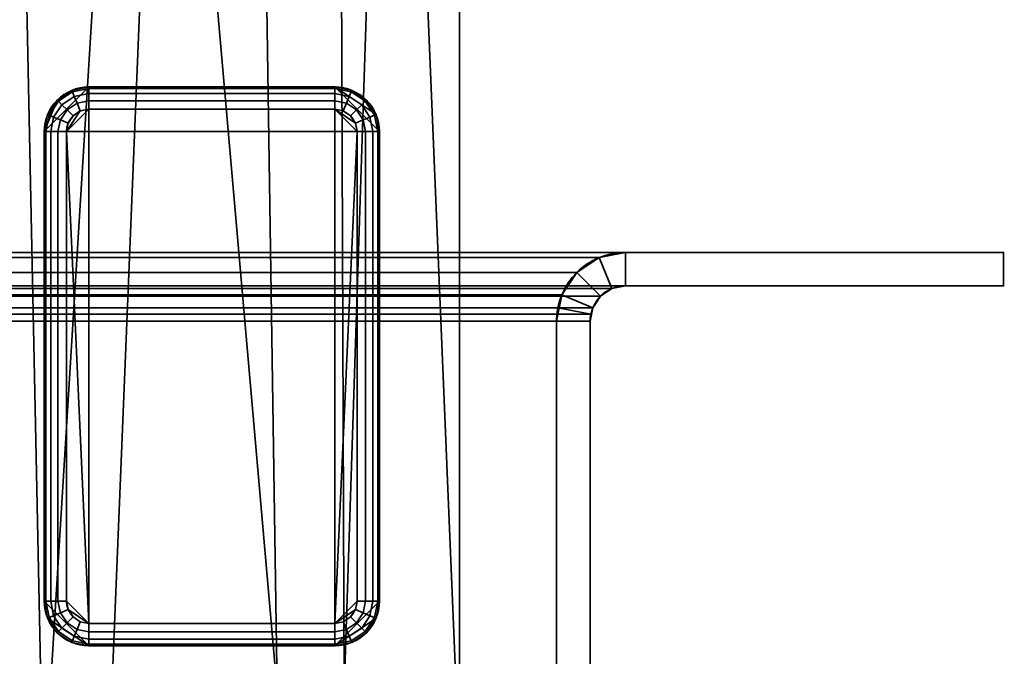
# Model space of a CAD drawing. Header units: millimetres. Extents: x -603 to 3703, y -115 to 249.
# Tile 1035 of 1056: x 1961 to 2005, y 73 to 101. Entities that reach past the tile are written whole.
import ezdxf

# ---------------------------------------------------------------- set-up
doc = ezdxf.new("R2010")
doc.units = ezdxf.units.MM
doc.layers.add('152', color=7, linetype='Continuous', true_color=0xffffff)

# ---------------------------------------------------------------- blocks, each defined once
blk = doc.blocks.new('UG_SURFACE_002')
at = {"layer": '152', "color": 252, "linetype": 'Continuous', "lineweight": 35}
for points in [[(2165, -13.4, 2212.25), (2165, 230.4, 2212.25), (835, 230.4, 2212.25), (835, -13.4, 2212.25)], [(985, -13.4, 2062.25), (985, 230.4, 2062.25), (2015, 230.4, 2062.25), (2015, -13.4, 2062.25)]]:
    blk.add_3dface(points, dxfattribs=at)
blk = doc.blocks.new('UG_SURFACE_131')
at = {"layer": '152', "color": 41, "linetype": 'Continuous', "lineweight": 35}
for points in [[(1019.35, 67.5, 2027.9), (1980.65, 67.5, 2027.9), (1980.65, 229.15, 2027.9), (1019.35, 229.15, 2027.9)], [(1965.5, 19.5, 2012.75), (1963, 19.5, 2010.25), (1958.65, 229.15, 2005.9), (1972.5, 71, 2019.75)], [(1970.5, 203.3, 2017.75), (1972.5, 71, 2019.75), (1958.65, 229.15, 2005.9)], [(1963, 19.5, 2010.25), (1963, 11.15, 2010.25), (1958.65, 11.15, 2005.9), (1958.65, 229.15, 2005.9)], [(1975, 203.3, 2022.25), (1975, 229.15, 2022.25), (1980.65, 229.15, 2027.9), (1975.5, 71, 2022.75)], [(1980.65, 229.15, 2027.9), (1980.65, 67.5, 2027.9), (1975.5, 67.5, 2022.75), (1975.5, 71, 2022.75)], [(1975.5, 71, 2022.75), (1972.5, 71, 2019.75), (1970.5, 203.3, 2017.75), (1975, 203.3, 2022.25)]]:
    blk.add_3dface(points, dxfattribs=at)
blk = doc.blocks.new('UG_SURFACE_140')
at = {"layer": '152', "color": 253, "linetype": 'Continuous', "lineweight": 35}
for points in [[(1964.075, 73, -5.75), (1964.075, 98, -5.75), (1962.075, 96, -5.75), (1962.075, 75, -5.75)], [(1962.075, 96, -5.75), (1964.075, 98, -5.75), (1963.31, 97.848, -5.75), (1962.661, 97.414, -5.75)], [(1963.31, 97.848, -5.75), (1963.31, 97.848, -7.75), (1962.661, 97.414, -7.75), (1962.661, 97.414, -5.75)], [(1963.339, 97.777, -8.133), (1962.715, 97.36, -8.133), (1962.661, 97.414, -7.75), (1963.31, 97.848, -7.75)], [(1964.075, 98, -5.75), (1964.075, 98, -7.75), (1963.31, 97.848, -7.75), (1963.31, 97.848, -5.75)], [(1964.075, 97.924, -8.133), (1963.339, 97.777, -8.133), (1963.31, 97.848, -7.75), (1964.075, 98, -7.75)], [(1964.075, 97.707, -8.457), (1963.422, 97.577, -8.457), (1963.339, 97.777, -8.133), (1964.075, 97.924, -8.133)], [(1975.075, 98, -7.75), (1964.075, 98, -7.75), (1964.075, 98, -5.75), (1975.075, 98, -5.75)], [(1964.075, 98, -7.75), (1975.075, 98, -7.75), (1975.075, 97.924, -8.133), (1964.075, 97.924, -8.133)], [(1975.075, 98, -5.75), (1964.075, 98, -5.75), (1964.075, 73, -5.75), (1975.075, 73, -5.75)], [(1964.075, 97.924, -8.133), (1975.075, 97.924, -8.133), (1975.075, 97.707, -8.457), (1964.075, 97.707, -8.457)], [(1975.84, 97.848, -5.75), (1975.84, 97.848, -7.75), (1975.075, 98, -7.75), (1975.075, 98, -5.75)], [(1975.075, 98, -5.75), (1977.075, 96, -5.75), (1976.923, 96.765, -5.75)], [(1977.075, 75, -5.75), (1977.075, 96, -5.75), (1975.075, 98, -5.75), (1975.075, 73, -5.75)], [(1976.923, 96.765, -5.75), (1976.489, 97.414, -5.75), (1975.84, 97.848, -5.75), (1975.075, 98, -5.75)], [(1975.811, 97.777, -8.133), (1975.075, 97.924, -8.133), (1975.075, 98, -7.75), (1975.84, 97.848, -7.75)], [(1975.728, 97.577, -8.457), (1975.075, 97.707, -8.457), (1975.075, 97.924, -8.133), (1975.811, 97.777, -8.133)], [(1976.435, 97.36, -8.133), (1975.811, 97.777, -8.133), (1975.84, 97.848, -7.75), (1976.489, 97.414, -7.75)], [(1976.489, 97.414, -5.75), (1976.489, 97.414, -7.75), (1975.84, 97.848, -7.75), (1975.84, 97.848, -5.75)], [(1962.661, 97.414, -5.75), (1962.227, 96.765, -5.75), (1962.075, 96, -5.75)], [(1962.661, 97.414, -5.75), (1962.661, 97.414, -7.75), (1962.227, 96.765, -7.75), (1962.227, 96.765, -5.75)], [(1962.715, 97.36, -8.133), (1962.298, 96.736, -8.133), (1962.227, 96.765, -7.75), (1962.661, 97.414, -7.75)], [(1962.868, 97.207, -8.457), (1962.498, 96.653, -8.457), (1962.298, 96.736, -8.133), (1962.715, 97.36, -8.133)], [(1963.422, 97.577, -8.457), (1962.868, 97.207, -8.457), (1962.715, 97.36, -8.133), (1963.339, 97.777, -8.133)], [(1963.546, 97.277, -8.674), (1963.097, 96.978, -8.674), (1962.868, 97.207, -8.457), (1963.422, 97.577, -8.457)], [(1964.075, 97.383, -8.674), (1963.546, 97.277, -8.674), (1963.422, 97.577, -8.457), (1964.075, 97.707, -8.457)], [(1964.075, 97, -8.75), (1963.692, 96.924, -8.75), (1963.546, 97.277, -8.674), (1964.075, 97.383, -8.674)], [(1964.075, 97.707, -8.457), (1975.075, 97.707, -8.457), (1975.075, 97.383, -8.674), (1964.075, 97.383, -8.674)], [(1964.075, 97.383, -8.674), (1975.075, 97.383, -8.674), (1975.075, 97, -8.75), (1964.075, 97, -8.75)], [(1975.604, 97.277, -8.674), (1975.075, 97.383, -8.674), (1975.075, 97.707, -8.457), (1975.728, 97.577, -8.457)], [(1975.458, 96.924, -8.75), (1975.075, 97, -8.75), (1975.075, 97.383, -8.674), (1975.604, 97.277, -8.674)], [(1976.053, 96.978, -8.674), (1975.604, 97.277, -8.674), (1975.728, 97.577, -8.457), (1976.282, 97.207, -8.457)], [(1976.282, 97.207, -8.457), (1975.728, 97.577, -8.457), (1975.811, 97.777, -8.133), (1976.435, 97.36, -8.133)], [(1976.652, 96.653, -8.457), (1976.282, 97.207, -8.457), (1976.435, 97.36, -8.133), (1976.852, 96.736, -8.133)], [(1976.852, 96.736, -8.133), (1976.435, 97.36, -8.133), (1976.489, 97.414, -7.75), (1976.923, 96.765, -7.75)], [(1976.923, 96.765, -5.75), (1976.923, 96.765, -7.75), (1976.489, 97.414, -7.75), (1976.489, 97.414, -5.75)], [(1963.097, 96.978, -8.674), (1962.798, 96.529, -8.674), (1962.498, 96.653, -8.457), (1962.868, 97.207, -8.457)], [(1963.368, 96.707, -8.75), (1963.151, 96.383, -8.75), (1962.798, 96.529, -8.674), (1963.097, 96.978, -8.674)], [(1976.075, 96, -8.75), (1963.075, 96, -8.75), (1964.075, 97, -8.75), (1975.075, 97, -8.75)], [(1963.692, 96.924, -8.75), (1964.075, 97, -8.75), (1963.075, 96, -8.75)], [(1963.075, 96, -8.75), (1963.151, 96.383, -8.75), (1963.368, 96.707, -8.75), (1963.692, 96.924, -8.75)], [(1963.692, 96.924, -8.75), (1963.368, 96.707, -8.75), (1963.097, 96.978, -8.674), (1963.546, 97.277, -8.674)], [(1975.075, 97, -8.75), (1975.458, 96.924, -8.75), (1975.782, 96.707, -8.75), (1975.999, 96.383, -8.75)], [(1975.999, 96.383, -8.75), (1976.075, 96, -8.75), (1975.075, 97, -8.75)], [(1975.782, 96.707, -8.75), (1975.458, 96.924, -8.75), (1975.604, 97.277, -8.674), (1976.053, 96.978, -8.674)], [(1975.999, 96.383, -8.75), (1975.782, 96.707, -8.75), (1976.053, 96.978, -8.674), (1976.352, 96.529, -8.674)], [(1976.352, 96.529, -8.674), (1976.053, 96.978, -8.674), (1976.282, 97.207, -8.457), (1976.652, 96.653, -8.457)], [(1962.227, 96.765, -5.75), (1962.227, 96.765, -7.75), (1962.075, 96, -7.75), (1962.075, 96, -5.75)], [(1962.298, 96.736, -8.133), (1962.151, 96, -8.133), (1962.075, 96, -7.75), (1962.227, 96.765, -7.75)], [(1962.498, 96.653, -8.457), (1962.368, 96, -8.457), (1962.151, 96, -8.133), (1962.298, 96.736, -8.133)], [(1962.798, 96.529, -8.674), (1962.692, 96, -8.674), (1962.368, 96, -8.457), (1962.498, 96.653, -8.457)], [(1963.151, 96.383, -8.75), (1963.075, 96, -8.75), (1962.692, 96, -8.674), (1962.798, 96.529, -8.674)], [(1976.075, 96, -8.75), (1975.999, 96.383, -8.75), (1976.352, 96.529, -8.674), (1976.458, 96, -8.674)], [(1976.458, 96, -8.674), (1976.352, 96.529, -8.674), (1976.652, 96.653, -8.457), (1976.782, 96, -8.457)], [(1976.782, 96, -8.457), (1976.652, 96.653, -8.457), (1976.852, 96.736, -8.133), (1976.999, 96, -8.133)], [(1976.999, 96, -8.133), (1976.852, 96.736, -8.133), (1976.923, 96.765, -7.75), (1977.075, 96, -7.75)], [(1977.075, 96, -5.75), (1977.075, 96, -7.75), (1976.923, 96.765, -7.75), (1976.923, 96.765, -5.75)], [(1962.075, 96, -7.75), (1962.075, 75, -7.75), (1962.075, 75, -5.75), (1962.075, 96, -5.75)], [(1962.075, 75, -7.75), (1962.075, 96, -7.75), (1962.151, 96, -8.133), (1962.151, 75, -8.133)], [(1962.151, 75, -8.133), (1962.151, 96, -8.133), (1962.368, 96, -8.457), (1962.368, 75, -8.457)], [(1962.368, 75, -8.457), (1962.368, 96, -8.457), (1962.692, 96, -8.674), (1962.692, 75, -8.674)], [(1962.692, 75, -8.674), (1962.692, 96, -8.674), (1963.075, 96, -8.75), (1963.075, 75, -8.75)], [(1975.075, 74, -8.75), (1964.075, 74, -8.75), (1963.075, 96, -8.75), (1976.075, 96, -8.75)], [(1963.075, 75, -8.75), (1963.075, 96, -8.75), (1964.075, 74, -8.75)], [(1975.075, 74, -8.75), (1976.075, 96, -8.75), (1976.075, 75, -8.75)], [(1976.458, 96, -8.674), (1976.458, 75, -8.674), (1976.075, 75, -8.75), (1976.075, 96, -8.75)], [(1976.782, 96, -8.457), (1976.782, 75, -8.457), (1976.458, 75, -8.674), (1976.458, 96, -8.674)], [(1976.999, 96, -8.133), (1976.999, 75, -8.133), (1976.782, 75, -8.457), (1976.782, 96, -8.457)], [(1977.075, 96, -7.75), (1977.075, 75, -7.75), (1976.999, 75, -8.133), (1976.999, 96, -8.133)], [(1977.075, 75, -7.75), (1977.075, 96, -7.75), (1977.075, 96, -5.75), (1977.075, 75, -5.75)], [(1962.075, 75, -5.75), (1962.075, 75, -7.75), (1962.227, 74.235, -7.75), (1962.227, 74.235, -5.75)], [(1964.075, 73, -5.75), (1962.075, 75, -5.75), (1962.227, 74.235, -5.75)], [(1962.151, 75, -8.133), (1962.298, 74.264, -8.133), (1962.227, 74.235, -7.75), (1962.075, 75, -7.75)], [(1962.368, 75, -8.457), (1962.498, 74.347, -8.457), (1962.298, 74.264, -8.133), (1962.151, 75, -8.133)], [(1962.692, 75, -8.674), (1962.798, 74.471, -8.674), (1962.498, 74.347, -8.457), (1962.368, 75, -8.457)], [(1963.075, 75, -8.75), (1963.151, 74.617, -8.75), (1962.798, 74.471, -8.674), (1962.692, 75, -8.674)], [(1963.151, 74.617, -8.75), (1963.075, 75, -8.75), (1964.075, 74, -8.75)], [(1976.923, 74.235, -5.75), (1977.075, 75, -5.75), (1975.075, 73, -5.75)], [(1975.075, 74, -8.75), (1976.075, 75, -8.75), (1975.999, 74.617, -8.75)], [(1975.999, 74.617, -8.75), (1976.075, 75, -8.75), (1976.458, 75, -8.674), (1976.352, 74.471, -8.674)], [(1976.352, 74.471, -8.674), (1976.458, 75, -8.674), (1976.782, 75, -8.457), (1976.652, 74.347, -8.457)], [(1976.652, 74.347, -8.457), (1976.782, 75, -8.457), (1976.999, 75, -8.133), (1976.852, 74.264, -8.133)], [(1976.852, 74.264, -8.133), (1976.999, 75, -8.133), (1977.075, 75, -7.75), (1976.923, 74.235, -7.75)], [(1976.923, 74.235, -5.75), (1976.923, 74.235, -7.75), (1977.075, 75, -7.75), (1977.075, 75, -5.75)], [(1962.798, 74.471, -8.674), (1963.097, 74.022, -8.674), (1962.868, 73.793, -8.457), (1962.498, 74.347, -8.457)], [(1963.151, 74.617, -8.75), (1963.368, 74.293, -8.75), (1963.097, 74.022, -8.674), (1962.798, 74.471, -8.674)], [(1964.075, 74, -8.75), (1963.692, 74.076, -8.75), (1963.368, 74.293, -8.75), (1963.151, 74.617, -8.75)], [(1975.999, 74.617, -8.75), (1975.782, 74.293, -8.75), (1975.458, 74.076, -8.75), (1975.075, 74, -8.75)], [(1975.782, 74.293, -8.75), (1975.999, 74.617, -8.75), (1976.352, 74.471, -8.674), (1976.053, 74.022, -8.674)], [(1976.053, 74.022, -8.674), (1976.352, 74.471, -8.674), (1976.652, 74.347, -8.457), (1976.282, 73.793, -8.457)], [(1962.298, 74.264, -8.133), (1962.715, 73.64, -8.133), (1962.661, 73.586, -7.75), (1962.227, 74.235, -7.75)], [(1962.227, 74.235, -5.75), (1962.227, 74.235, -7.75), (1962.661, 73.586, -7.75), (1962.661, 73.586, -5.75)], [(1962.227, 74.235, -5.75), (1962.661, 73.586, -5.75), (1963.31, 73.152, -5.75), (1964.075, 73, -5.75)], [(1962.498, 74.347, -8.457), (1962.868, 73.793, -8.457), (1962.715, 73.64, -8.133), (1962.298, 74.264, -8.133)], [(1963.097, 74.022, -8.674), (1963.546, 73.723, -8.674), (1963.422, 73.423, -8.457), (1962.868, 73.793, -8.457)], [(1963.368, 74.293, -8.75), (1963.692, 74.076, -8.75), (1963.546, 73.723, -8.674), (1963.097, 74.022, -8.674)], [(1963.692, 74.076, -8.75), (1964.075, 74, -8.75), (1964.075, 73.617, -8.674), (1963.546, 73.723, -8.674)], [(1975.075, 73, -5.75), (1975.84, 73.152, -5.75), (1976.489, 73.586, -5.75), (1976.923, 74.235, -5.75)], [(1975.075, 74, -8.75), (1975.458, 74.076, -8.75), (1975.604, 73.723, -8.674), (1975.075, 73.617, -8.674)], [(1975.458, 74.076, -8.75), (1975.782, 74.293, -8.75), (1976.053, 74.022, -8.674), (1975.604, 73.723, -8.674)], [(1975.604, 73.723, -8.674), (1976.053, 74.022, -8.674), (1976.282, 73.793, -8.457), (1975.728, 73.423, -8.457)], [(1976.282, 73.793, -8.457), (1976.652, 74.347, -8.457), (1976.852, 74.264, -8.133), (1976.435, 73.64, -8.133)], [(1976.435, 73.64, -8.133), (1976.852, 74.264, -8.133), (1976.923, 74.235, -7.75), (1976.489, 73.586, -7.75)], [(1976.489, 73.586, -5.75), (1976.489, 73.586, -7.75), (1976.923, 74.235, -7.75), (1976.923, 74.235, -5.75)], [(1962.715, 73.64, -8.133), (1963.339, 73.223, -8.133), (1963.31, 73.152, -7.75), (1962.661, 73.586, -7.75)], [(1962.661, 73.586, -5.75), (1962.661, 73.586, -7.75), (1963.31, 73.152, -7.75), (1963.31, 73.152, -5.75)], [(1962.868, 73.793, -8.457), (1963.422, 73.423, -8.457), (1963.339, 73.223, -8.133), (1962.715, 73.64, -8.133)], [(1963.546, 73.723, -8.674), (1964.075, 73.617, -8.674), (1964.075, 73.293, -8.457), (1963.422, 73.423, -8.457)], [(1975.075, 73.617, -8.674), (1964.075, 73.617, -8.674), (1964.075, 74, -8.75), (1975.075, 74, -8.75)], [(1975.075, 73.293, -8.457), (1964.075, 73.293, -8.457), (1964.075, 73.617, -8.674), (1975.075, 73.617, -8.674)], [(1975.075, 73.617, -8.674), (1975.604, 73.723, -8.674), (1975.728, 73.423, -8.457), (1975.075, 73.293, -8.457)], [(1975.728, 73.423, -8.457), (1976.282, 73.793, -8.457), (1976.435, 73.64, -8.133), (1975.811, 73.223, -8.133)], [(1975.811, 73.223, -8.133), (1976.435, 73.64, -8.133), (1976.489, 73.586, -7.75), (1975.84, 73.152, -7.75)], [(1975.84, 73.152, -5.75), (1975.84, 73.152, -7.75), (1976.489, 73.586, -7.75), (1976.489, 73.586, -5.75)], [(1963.339, 73.223, -8.133), (1964.075, 73.076, -8.133), (1964.075, 73, -7.75), (1963.31, 73.152, -7.75)], [(1963.31, 73.152, -5.75), (1963.31, 73.152, -7.75), (1964.075, 73, -7.75), (1964.075, 73, -5.75)], [(1963.422, 73.423, -8.457), (1964.075, 73.293, -8.457), (1964.075, 73.076, -8.133), (1963.339, 73.223, -8.133)], [(1975.075, 73.076, -8.133), (1964.075, 73.076, -8.133), (1964.075, 73.293, -8.457), (1975.075, 73.293, -8.457)], [(1975.075, 73.293, -8.457), (1975.728, 73.423, -8.457), (1975.811, 73.223, -8.133), (1975.075, 73.076, -8.133)], [(1975.075, 73.076, -8.133), (1975.811, 73.223, -8.133), (1975.84, 73.152, -7.75), (1975.075, 73, -7.75)], [(1975.075, 73, -5.75), (1975.075, 73, -7.75), (1975.84, 73.152, -7.75), (1975.84, 73.152, -5.75)], [(1975.075, 73, -7.75), (1964.075, 73, -7.75), (1964.075, 73.076, -8.133), (1975.075, 73.076, -8.133)], [(1964.075, 73, -7.75), (1975.075, 73, -7.75), (1975.075, 73, -5.75), (1964.075, 73, -5.75)]]:
    blk.add_3dface(points, dxfattribs=at)
blk = doc.blocks.new('UG_SURFACE_142')
at = {"layer": '152', "color": 41, "linetype": 'Continuous', "lineweight": 35}
for points in [[(1958.65, 11.15, -5.75), (1958.65, 229.15, -5.75), (1970.5, 229.15, -5.75), (1970.5, 203.3, -5.75)], [(1958.65, 229.15, 2005.9), (1972.5, 71, 2019.75), (1970.5, 203.3, 2017.75)], [(1972.5, 71, 2019.75), (1958.65, 229.15, 2005.9), (1963, 19.5, 2010.25), (1965.5, 19.5, 2012.75)], [(1958.65, 229.15, 2005.9), (1958.65, 11.15, 2005.9), (1963, 11.15, 2010.25), (1963, 19.5, 2010.25)], [(1975, 203.3, -5.75), (1975, 229.15, -5.75), (1980.65, 229.15, -5.75), (1980.65, 67.5, -5.75)], [(1975.5, 71, 2022.75), (1980.65, 229.15, 2027.9), (1975, 229.15, 2022.25), (1975, 203.3, 2022.25)], [(1975.5, 71, 2022.75), (1975.5, 67.5, 2022.75), (1980.65, 67.5, 2027.9), (1980.65, 229.15, 2027.9)], [(1980.65, 67.5, 2027.9), (1980.65, 67.5, -5.75), (1980.65, 229.15, -5.75), (1980.65, 229.15, 2027.9)], [(1958.65, 11.15, -5.75), (1970.5, 203.3, -5.75), (1963, 19.5, -5.75)], [(1970.5, 203.3, -5.75), (1972.5, 71, -5.75), (1965.5, 19.5, -5.75), (1963, 19.5, -5.75)], [(1970.5, 203.3, -5.75), (1975, 203.3, -5.75), (1975.5, 71, -5.75), (1972.5, 71, -5.75)], [(1972.5, 71, 2019.75), (1975.5, 71, 2022.75), (1975, 203.3, 2022.25), (1970.5, 203.3, 2017.75)], [(1975.5, 71, -5.75), (1975, 203.3, -5.75), (1980.65, 67.5, -5.75)]]:
    blk.add_3dface(points, dxfattribs=at)
blk = doc.blocks.new('UG_SURFACE_163')
at = {"layer": '152', "color": 252, "linetype": 'Continuous', "lineweight": 35}
for points in [[(995, 89.1, 2052.25), (2005, 89.1, 2052.25), (2005, 90.6, 2052.25), (995, 90.6, 2052.25)], [(1011.92, 90.6, 2035.33), (995, 90.6, 2052.25), (2005, 90.6, 2052.25), (1988.08, 90.6, 2035.33)], [(1986.901, 90.366, 2034.151), (1013.099, 90.366, 2034.151), (1011.92, 90.6, 2035.33), (1988.08, 90.6, 2035.33)], [(1985.902, 89.698, 2033.152), (1014.098, 89.698, 2033.152), (1013.099, 90.366, 2034.151), (1986.901, 90.366, 2034.151)], [(1987.475, 88.98, 2034.725), (1986.963, 88.637, 2034.213), (1985.902, 89.698, 2033.152), (1986.901, 90.366, 2034.151)], [(1988.08, 89.1, 2035.33), (1987.475, 88.98, 2034.725), (1986.901, 90.366, 2034.151), (1988.08, 90.6, 2035.33)], [(1988.08, 90.6, 2035.33), (2005, 90.6, 2052.25), (2005, 89.1, 2052.25), (1988.08, 89.1, 2035.33)], [(1985.234, 88.699, 2032.485), (1014.766, 88.699, 2032.485), (1014.098, 89.698, 2033.152), (1985.902, 89.698, 2033.152)], [(1985.234, 88.699, 2032.485), (1985.902, 89.698, 2033.152), (1986.963, 88.637, 2034.213), (1986.62, 88.125, 2033.87)], [(1011.92, 89.1, 2035.33), (1988.08, 89.1, 2035.33), (2005, 89.1, 2052.25), (995, 89.1, 2052.25)], [(1988.08, 89.1, 2035.33), (1011.92, 89.1, 2035.33), (1012.525, 88.98, 2034.725), (1987.475, 88.98, 2034.725)], [(1987.475, 88.98, 2034.725), (1012.525, 88.98, 2034.725), (1013.037, 88.637, 2034.213), (1986.963, 88.637, 2034.213)], [(1986.963, 88.637, 2034.213), (1013.037, 88.637, 2034.213), (1013.38, 88.125, 2033.87), (1986.62, 88.125, 2033.87)], [(1014.941, 88.121, 2032.309), (1014.766, 88.699, 2032.485), (1985.234, 88.699, 2032.485)], [(1014.941, 88.121, 2032.309), (1985.234, 88.699, 2032.485), (1985.059, 88.121, 2032.309)], [(1985.059, 88.121, 2032.309), (1985.234, 88.699, 2032.485), (1986.62, 88.125, 2033.87), (1986.53, 87.828, 2033.78)], [(1986.53, 87.828, 2033.78), (1013.38, 88.125, 2033.87), (1013.47, 87.828, 2033.78)], [(1986.53, 87.828, 2033.78), (1986.62, 88.125, 2033.87), (1013.38, 88.125, 2033.87)], [(1985.059, 88.121, 2032.309), (1015, 87.52, 2032.25), (1014.941, 88.121, 2032.309)], [(1985.059, 88.121, 2032.309), (1985, 87.52, 2032.25), (1015, 87.52, 2032.25)], [(1985, 87.52, 2032.25), (1985.059, 88.121, 2032.309), (1986.53, 87.828, 2033.78), (1986.5, 87.52, 2033.75)], [(1013.47, 87.828, 2033.78), (1986.5, 87.52, 2033.75), (1986.53, 87.828, 2033.78)], [(1013.47, 87.828, 2033.78), (1013.5, 87.52, 2033.75), (1986.5, 87.52, 2033.75)], [(1013.5, 67.18, 2033.75), (1986.5, 67.18, 2033.75), (1986.5, 87.52, 2033.75), (1013.5, 87.52, 2033.75)], [(1015, 67.18, 2032.25), (1015, 87.52, 2032.25), (1985, 87.52, 2032.25), (1985, 67.18, 2032.25)], [(1986.5, 87.52, 2033.75), (1986.5, 67.18, 2033.75), (1985, 67.18, 2032.25), (1985, 87.52, 2032.25)]]:
    blk.add_3dface(points, dxfattribs=at)
blk = doc.blocks.new('UG_SURFACE_164')
at = {"layer": '152', "color": 252, "linetype": 'Continuous', "lineweight": 35}
for points in [[(1986.901, 90.366, 2034.151), (1986.901, 90.366, -8.75), (1985.902, 89.698, -8.75), (1985.902, 89.698, 2033.152)], [(1985.902, 89.698, -8.75), (1986.901, 90.366, -8.75), (1987.475, 88.98, -8.75), (1986.963, 88.637, -8.75)], [(1986.901, 90.366, 2034.151), (1985.902, 89.698, 2033.152), (1986.963, 88.637, 2034.213), (1987.475, 88.98, 2034.725)], [(1988.08, 90.6, 2035.33), (1988.08, 90.6, -8.75), (1986.901, 90.366, -8.75), (1986.901, 90.366, 2034.151)], [(1988.08, 89.1, -8.75), (1987.475, 88.98, -8.75), (1986.901, 90.366, -8.75), (1988.08, 90.6, -8.75)], [(1988.08, 90.6, 2035.33), (1986.901, 90.366, 2034.151), (1987.475, 88.98, 2034.725), (1988.08, 89.1, 2035.33)], [(2005, 90.6, 2052.25), (2005, 90.6, -8.75), (1988.08, 90.6, -8.75), (1988.08, 90.6, 2035.33)], [(1988.08, 90.6, -8.75), (2005, 90.6, -8.75), (2005, 89.1, -8.75), (1988.08, 89.1, -8.75)], [(1988.08, 89.1, 2035.33), (2005, 89.1, 2052.25), (2005, 90.6, 2052.25), (1988.08, 90.6, 2035.33)], [(2005, 89.1, 2052.25), (2005, 89.1, -8.75), (2005, 90.6, -8.75), (2005, 90.6, 2052.25)], [(1985.902, 89.698, 2033.152), (1985.902, 89.698, -8.75), (1985.234, 88.699, -8.75), (1985.234, 88.699, 2032.485)], [(1986.963, 88.637, -8.75), (1986.62, 88.125, -8.75), (1985.234, 88.699, -8.75), (1985.902, 89.698, -8.75)], [(1986.62, 88.125, 2033.87), (1986.963, 88.637, 2034.213), (1985.902, 89.698, 2033.152), (1985.234, 88.699, 2032.485)], [(1987.475, 88.98, 2034.725), (1987.475, 88.98, -8.75), (1988.08, 89.1, -8.75), (1988.08, 89.1, 2035.33)], [(2005, 89.1, 2052.25), (1988.08, 89.1, 2035.33), (1988.08, 89.1, -8.75), (2005, 89.1, -8.75)], [(1985.234, 88.699, -8.75), (1985, 87.52, -8.75), (1985, 87.52, 2032.25)], [(1985, 87.52, 2032.25), (1985.059, 88.121, 2032.309), (1985.234, 88.699, -8.75)], [(1985, 87.52, -8.75), (1985.234, 88.699, -8.75), (1986.62, 88.125, -8.75), (1986.5, 87.52, -8.75)], [(1985.059, 88.121, 2032.309), (1985.234, 88.699, 2032.485), (1985.234, 88.699, -8.75)], [(1986.53, 87.828, 2033.78), (1986.62, 88.125, 2033.87), (1985.234, 88.699, 2032.485), (1985.059, 88.121, 2032.309)], [(1986.62, 88.125, 2033.87), (1986.62, 88.125, -8.75), (1986.963, 88.637, -8.75), (1986.963, 88.637, 2034.213)], [(1986.963, 88.637, 2034.213), (1986.963, 88.637, -8.75), (1987.475, 88.98, -8.75), (1987.475, 88.98, 2034.725)], [(1986.5, 87.52, 2033.75), (1986.53, 87.828, 2033.78), (1985.059, 88.121, 2032.309), (1985, 87.52, 2032.25)], [(1986.53, 87.828, 2033.78), (1986.5, 87.52, -8.75), (1986.62, 88.125, -8.75)], [(1986.62, 88.125, -8.75), (1986.62, 88.125, 2033.87), (1986.53, 87.828, 2033.78)], [(1986.53, 87.828, 2033.78), (1986.5, 87.52, 2033.75), (1986.5, 87.52, -8.75)], [(1985, 87.52, 2032.25), (1985, 87.52, -8.75), (1985, 67.18, -8.75), (1985, 67.18, 2032.25)], [(1985, 67.18, -8.75), (1985, 87.52, -8.75), (1986.5, 87.52, -8.75), (1986.5, 67.18, -8.75)], [(1986.5, 67.18, 2033.75), (1986.5, 87.52, 2033.75), (1985, 87.52, 2032.25), (1985, 67.18, 2032.25)], [(1986.5, 87.52, 2033.75), (1986.5, 67.18, 2033.75), (1986.5, 67.18, -8.75), (1986.5, 87.52, -8.75)]]:
    blk.add_3dface(points, dxfattribs=at)

msp = doc.modelspace()

# ---------------------------------------------------------------- linework, layer by layer
at = {"layer": '152', "color": 251, "linetype": 'Continuous', "lineweight": -3, "true_color": 0x636466}
for p, q in [((1980.65, 67.5, 2027.9), (1980.65, 229.15, 2027.9)), ((1980.65, 67.5, -5.75), (1980.65, 229.15, -5.75)), ((1980.65, 67.5, 2027.9), (1980.65, 229.15, 2027.9)), ((1964.075, 98, -5.75), (1975.075, 98, -5.75)), ((1975.075, 98, -7.75), (1964.075, 98, -7.75)), ((1964.075, 98, -7.75), (1964.075, 98, -5.75)), ((1975.075, 98, -7.75), (1975.075, 98, -5.75)), ((1964.075, 97, -8.75), (1975.075, 97, -8.75)), ((1962.075, 96, -7.75), (1962.075, 96, -5.75)), ((1962.075, 96, -7.75), (1962.075, 75, -7.75)), ((1962.075, 75, -5.75), (1962.075, 96, -5.75)), ((1963.075, 75, -8.75), (1963.075, 96, -8.75)), ((1976.075, 96, -8.75), (1976.075, 75, -8.75)), ((1977.075, 75, -7.75), (1977.075, 96, -7.75)), ((1977.075, 96, -7.75), (1977.075, 96, -5.75)), ((1977.075, 96, -5.75), (1977.075, 75, -5.75)), ((2005, 90.6, 2052.25), (995, 90.6, 2052.25)), ((1988.08, 90.6, 2035.33), (1011.92, 90.6, 2035.33)), ((1988.08, 90.6, -8.75), (1988.08, 90.6, 2035.33)), ((1988.08, 90.6, 2035.33), (2005, 90.6, 2052.25)), ((1988.08, 90.6, 2035.33), (2005, 90.6, 2052.25)), ((1988.08, 90.6, -8.75), (2005, 90.6, -8.75)), ((2005, 89.1, 2052.25), (2005, 90.6, 2052.25)), ((2005, 90.6, -8.75), (2005, 89.1, -8.75)), ((2005, 90.6, 2052.25), (2005, 90.6, -8.75)), ((2005, 89.1, 2052.25), (2005, 90.6, 2052.25)), ((2005, 89.1, 2052.25), (995, 89.1, 2052.25)), ((1988.08, 89.1, 2035.33), (1011.92, 89.1, 2035.33)), ((1988.08, 89.1, -8.75), (1988.08, 89.1, 2035.33)), ((1988.08, 89.1, 2035.33), (2005, 89.1, 2052.25)), ((1988.08, 89.1, 2035.33), (2005, 89.1, 2052.25)), ((1988.08, 89.1, -8.75), (2005, 89.1, -8.75)), ((2005, 89.1, 2052.25), (2005, 89.1, -8.75)), ((1986.5, 87.52, 2033.75), (1013.5, 87.52, 2033.75)), ((1985, 87.52, 2032.25), (1015, 87.52, 2032.25)), ((1985, 67.18, 2032.25), (1985, 87.52, 2032.25)), ((1985, 67.18, 2032.25), (1985, 87.52, 2032.25)), ((1985, 87.52, -8.75), (1985, 87.52, 2032.25)), ((1985, 67.18, -8.75), (1985, 87.52, -8.75)), ((1986.5, 67.18, 2033.75), (1986.5, 87.52, 2033.75)), ((1986.5, 67.18, 2033.75), (1986.5, 87.52, 2033.75)), ((1986.5, 87.52, -8.75), (1986.5, 87.52, 2033.75)), ((1986.5, 67.18, -8.75), (1986.5, 87.52, -8.75)), ((1962.075, 75, -7.75), (1962.075, 75, -5.75)), ((1977.075, 75, -7.75), (1977.075, 75, -5.75)), ((1975.075, 74, -8.75), (1964.075, 74, -8.75)), ((1964.075, 73, -7.75), (1975.075, 73, -7.75)), ((1964.075, 73, -7.75), (1964.075, 73, -5.75)), ((1975.075, 73, -5.75), (1964.075, 73, -5.75)), ((1975.075, 73, -7.75), (1975.075, 73, -5.75))]:
    msp.add_line(p, q, dxfattribs=at)
at = {"layer": '152', "color": 251, "linetype": 'Continuous', "lineweight": -3, "true_color": 0x636466, "extrusion": (0, 0, -1)}
for centre, radius, start, end in [((-1964.075, 96, 5.75), 2, 0, 90), ((-1975.075, 96, 5.75), 2, 90, 180), ((-1964.075, 96, 8.75), 1, 0, 90), ((-1975.075, 96, 8.75), 1, 90, 180), ((-1964.075, 75, 5.75), 2, 270, 0), ((-1964.075, 75, 8.75), 1, 270, 0), ((-1975.075, 75, 5.75), 2, 180, 270), ((-1975.075, 75, 8.75), 1, 180, 270)]:
    msp.add_arc(centre, radius, start, end, dxfattribs=at)
at = {"layer": '152', "color": 251, "linetype": 'Continuous', "lineweight": -3, "true_color": 0x636466}
for centre, radius, start, end in [((1964.075, 96, -7.75), 2, 90, 180), ((1975.075, 96, -7.75), 2, 0, 90), ((1988.08, 87.52, -8.75), 3.08, 90, 180), ((1988.08, 87.52, -8.75), 1.58, 90, 180), ((1964.075, 75, -7.75), 2, 180, 270), ((1975.075, 75, -7.75), 2, 270, 360)]:
    msp.add_arc(centre, radius, start, end, dxfattribs=at)
at = {"layer": '152', "color": 251, "linetype": 'Continuous', "lineweight": -3, "true_color": 0x636466, "extrusion": (1, 0, 0)}
for centre, start, end in [((97, -7.75, 1964.075), 270, 0), ((97, -7.75, 1975.075), 270, 0), ((74, -7.75, 1964.075), 180, 270), ((74, -7.75, 1975.075), 180, 270)]:
    msp.add_arc(centre, 1, start, end, dxfattribs=at)
at = {"layer": '152', "color": 251, "linetype": 'Continuous', "lineweight": -3, "true_color": 0x636466, "extrusion": (0, -1, 4.0817e-16)}
for centre, start, end in [((1963.075, -7.75, -96), 180, 270), ((1976.075, -7.75, -96), 270, 0), ((1963.075, -7.75, -75), 180, 270), ((1976.075, -7.75, -75), 270, 0)]:
    msp.add_arc(centre, 1, start, end, dxfattribs=at)
at = {"layer": '152', "color": 251, "linetype": 'Continuous', "lineweight": -3, "true_color": 0x636466, "extrusion": (0.707107, 6.12323e-17, -0.707107)}
for major_axis in [(-3.08, 0, -3.08), (-1.58, 0, -1.58)]:
    msp.add_ellipse((1988.08, 87.52, 2035.33), major_axis=major_axis, ratio=0.707107, start_param=0, end_param=1.570796, dxfattribs=at)
at = {"layer": '152', "color": 251, "linetype": 'Continuous', "lineweight": -3, "true_color": 0x636466, "extrusion": (-0.707107, -6.12323e-17, 0.707107)}
for major_axis in [(3.08, 0, 3.08), (1.58, 0, 1.58)]:
    msp.add_ellipse((1988.08, 87.52, 2035.33), major_axis=major_axis, ratio=0.707107, start_param=1.570796, end_param=3.141593, dxfattribs=at)

# ---------------------------------------------------------------- block references
at = {"layer": '152', "color": 251, "linetype": 'Continuous', "lineweight": -3, "true_color": 0x636466}
for name in ['UG_SURFACE_002', 'UG_SURFACE_131', 'UG_SURFACE_142', 'UG_SURFACE_140', 'UG_SURFACE_163', 'UG_SURFACE_164']:
    msp.add_blockref(name, (0, 0), dxfattribs=at)

doc.saveas('drawing.dxf')
